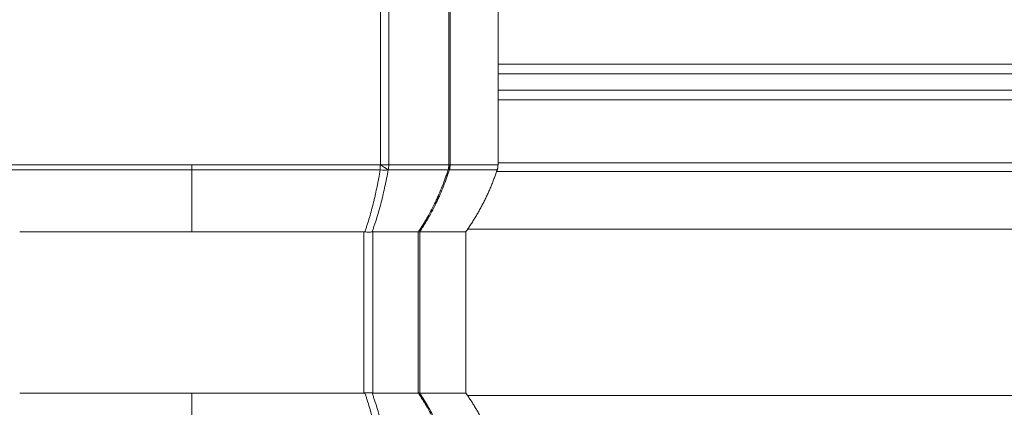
# Model space of a CAD drawing. Header units: millimetres. Extents: x 0 to 594, y 0 to 420.
# Tile 247 of 420: x 253.05 to 268.32, y 324.3 to 330.31. Entities that reach past the tile are written whole.
import ezdxf

# ---------------------------------------------------------------- set-up
doc = ezdxf.new("R2010")
doc.units = ezdxf.units.MM
doc.layers.add('1', color=7, linetype='Continuous', true_color=0xffffff)
doc.styles.add('Arial Unicode MS', font='txt')
doc.dimstyles.get("Standard").update_dxf_attribs({"dimtxt": 0.18, "dimasz": 0.18, "dimexe": 0.18, "dimexo": 0.0625, "dimgap": 0.09, "dimtad": 0, "dimtih": 1, "dimtoh": 1, "dimdec": 4, "dimzin": 0, "dimdsep": 46, "dimtxsty": 'Standard', "dimcen": 0.09, "dimadec": 0, "dimazin": 0, "dimtfac": 1, "dimtdec": 4, "dimtofl": 0, "dimtmove": 0, "dimatfit": 3, "dimfxl": 0, "dimtolj": 1, "dimtzin": 0, "dimarcsym": 0})

# ---------------------------------------------------------------- blocks, each defined once
blk = doc.blocks.new('_U0')
at = {"layer": '1', "color": 18, "lineweight": 13}
for p, q in [((147.657, 304.172), (147.657, 390.192)), ((305.847, 301.392), (305.847, 390.192)), ((147.657, 388.192), (198.852, 388.192)), ((305.847, 388.192), (254.652, 388.192))]:
    blk.add_line(p, q, dxfattribs=at)
at = {"layer": '1', "color": 18}
for points in [[(147.657, 388.192), (151.157, 389.13), (151.157, 387.254)], [(305.847, 388.192), (302.347, 387.254), (302.347, 389.13)]]:
    blk.add_solid(points, dxfattribs=at)
at = {"layer": '1', "color": 18, "linetype": 'Continuous', "lineweight": 13, "char_height": 3.5, "attachment_point": 7, "line_spacing_factor": 1.047437, "style": 'Arial Unicode MS'}
for s, insert in [('\\fArial Unicode MS|b0|i0;\\W1.0000;3.16', (200.537, 385.556)), ('\\fArial Unicode MS|b0|i0;\\W1.0000;LIFT POINT SPAN', (213.204, 385.556))]:
    blk.add_mtext(s, dxfattribs=dict(at, insert=insert))
blk = doc.blocks.new('_U8')
at = {"layer": '1', "color": 18, "lineweight": 13}
for p, q in [((305.847, 341.632), (287.064, 341.632)), ((289.064, 341.632), (289.064, 254.096)), ((305.847, 301.392), (287.064, 301.392)), ((289.064, 254.096), (284.064, 254.096))]:
    blk.add_line(p, q, dxfattribs=at)
at = {"layer": '1', "color": 18}
for points in [[(289.064, 341.632), (290.001, 338.132), (288.126, 338.132)], [(289.064, 301.392), (288.126, 304.892), (290.001, 304.892)]]:
    blk.add_solid(points, dxfattribs=at)
at = {"layer": '1', "color": 18, "linetype": 'Continuous', "lineweight": 13, "char_height": 3.5, "attachment_point": 7, "line_spacing_factor": 1.047437, "style": 'Arial Unicode MS'}
for s, insert in [('\\fArial Unicode MS|b0|i0;\\W1.0000;0.8', (259.842, 251.46)), ('\\fArial Unicode MS|b0|i0;\\W1.0000;CTRS', (269.789, 251.46)), ('\\fArial Unicode MS|b0|i0;\\W1.0000;AFT LIFT POINTS', (259.842, 244.398))]:
    blk.add_mtext(s, dxfattribs=dict(at, insert=insert))

msp = doc.modelspace()

# ---------------------------------------------------------------- linework, layer by layer
at = {"layer": '1', "color": 155, "linetype": 'Continuous', "lineweight": 13}
for p, q in [((259.706, 328.063), (259.706, 346.936)), ((259.728, 346.936), (259.728, 328.063)), ((260.471, 328.063), (260.471, 346.969)), ((258.645, 328.064), (258.645, 346.923)), ((258.776, 346.923), (258.776, 328.064)), ((260.471, 329.623), (273.841, 329.623)), ((273.842, 329.473), (260.471, 329.473)), ((260.471, 329.223), (273.842, 329.223)), ((273.841, 329.073), (260.471, 329.073)), ((255.721, 328.064), (255.721, 327.984)), ((258.645, 328.064), (258.776, 328.064)), ((259.728, 328.063), (259.706, 328.063)), ((260.458, 327.984), (260.458, 327.984)), ((258.389, 324.523), (258.389, 327.023)), ((258.404, 327.023), (258.405, 327.023)), ((258.517, 327.023), (258.517, 327.023)), ((258.528, 327.023), (258.528, 324.523)), ((259.233, 324.523), (259.233, 327.023)), ((259.256, 327.023), (259.256, 324.523)), ((259.971, 324.523), (259.971, 327.023)), ((258.405, 324.523), (258.404, 324.524)), ((258.517, 324.524), (258.517, 324.523))]:
    msp.add_line(p, q, dxfattribs=at)
for centre, major_axis, ratio, start_param, end_param in [((258.596, 328.063), (0, 0.25), 0.194966, 4.387957, 4.712407), ((258.597, 328.064), (-0.216, 0.126), 0.099688, 3.86834, 4.543186), ((258.596, 328.063), (0.216, -0.126), 0.099694, 0.726747, 1.401601), ((258.597, 328.064), (0, 0.25), 0.716387, 4.387182, 4.712329), ((259.485, 328.063), (-0.238, -0.075), 0.785538, 2.353328, 2.759283), ((259.485, 328.063), (0.238, 0.075), 0.785526, 5.494932, 5.900883), ((259.485, 328.063), (0, -0.25), 0.88638, 1.246493, 1.570968), ((259.485, 328.063), (0, -0.25), 0.972988, 1.246463, 1.570749), ((258.596, 328.063), (0.246, -0.042), 0.291637, 4.950047, 5.520067), ((259.485, 328.063), (-0.238, 0.076), 0.112989, 2.684159, 2.919541)]:
    msp.add_ellipse(centre, major_axis=major_axis, ratio=ratio, start_param=start_param, end_param=end_param, dxfattribs=at)
for points, knots in [([(252.796, 328.063), (252.856, 328.063), (252.917, 328.063), (253.037, 328.064), (253.098, 328.064), (253.279, 328.064), (253.521, 328.064), (253.764, 328.064), (253.946, 328.064), (254.038, 328.064), (254.129, 328.064), (254.19, 328.064), (254.221, 328.064), (254.373, 328.064), (254.618, 328.064), (254.985, 328.064), (255.23, 328.064), (255.383, 328.064), (255.414, 328.064), (255.475, 328.064), (255.567, 328.064), (255.659, 328.064), (255.721, 328.064)], [0, 0, 0, 0, 0.0625, 0.0625, 0.125, 0.125, 0.25, 0.375, 0.375, 0.4375, 0.46875, 0.46875, 0.5, 0.5, 0.625, 0.75, 0.875, 0.875, 0.90625, 0.90625, 0.9375, 1, 1, 1, 1]), ([(255.721, 328.064), (255.782, 328.064), (255.874, 328.064), (255.966, 328.064), (256.027, 328.064), (256.058, 328.064), (256.211, 328.064), (256.457, 328.064), (256.824, 328.064), (257.068, 328.064), (257.221, 328.064), (257.251, 328.064), (257.312, 328.064), (257.404, 328.064), (257.495, 328.064), (257.678, 328.064), (257.921, 328.064), (258.163, 328.064), (258.344, 328.064), (258.404, 328.064), (258.525, 328.063), (258.585, 328.063), (258.645, 328.063)], [0, 0, 0, 0, 0.0625, 0.09375, 0.09375, 0.125, 0.125, 0.25, 0.375, 0.5, 0.5, 0.53125, 0.53125, 0.5625, 0.625, 0.625, 0.75, 0.875, 0.875, 0.9375, 0.9375, 1, 1, 1, 1]), ([(258.776, 328.064), (258.822, 328.064), (258.867, 328.064), (258.934, 328.064), (258.956, 328.064), (258.989, 328.064), (259, 328.064), (259.021, 328.064), (259.032, 328.064), (259.086, 328.064), (259.127, 328.064), (259.189, 328.064), (259.219, 328.064), (259.249, 328.064), (259.268, 328.063), (259.278, 328.063), (259.327, 328.063), (259.403, 328.064), (259.51, 328.064), (259.578, 328.064), (259.627, 328.064), (259.643, 328.064), (259.675, 328.063), (259.691, 328.063), (259.706, 328.063)], [0, 0, 0, 0, 0.125, 0.125, 0.1875, 0.1875, 0.21875, 0.21875, 0.25, 0.25, 0.375, 0.375, 0.4375, 0.46875, 0.46875, 0.5, 0.5, 0.625, 0.75, 0.875, 0.875, 0.9375, 0.9375, 1, 1, 1, 1]), ([(260.471, 328.064), (260.471, 328.064), (260.47, 328.064), (260.464, 328.063), (260.448, 328.063), (260.435, 328.063), (260.432, 328.063), (260.426, 328.063), (260.417, 328.063), (260.407, 328.063), (260.384, 328.063), (260.349, 328.064), (260.281, 328.063), (260.227, 328.063), (260.19, 328.063), (260.182, 328.063), (260.167, 328.063), (260.143, 328.063), (260.118, 328.063), (260.067, 328.063), (259.993, 328.064), (259.869, 328.063), (259.776, 328.063), (259.728, 328.063)], [0, 0, 0, 0, 0.014858, 0.113372, 0.211887, 0.211887, 0.236515, 0.236515, 0.261144, 0.310401, 0.310401, 0.408915, 0.507429, 0.605943, 0.605943, 0.630572, 0.630572, 0.6552, 0.704457, 0.704457, 0.802972, 0.901486, 1, 1, 1, 1]), ([(260.468, 328.095), (261.177, 328.095), (261.886, 328.095), (263.841, 328.095), (265.088, 328.095), (267.586, 328.095), (268.836, 328.095), (271.338, 328.095), (272.589, 328.095), (273.841, 328.095)], [0, 0, 0, 0, 0.159855, 0.159855, 0.439903, 0.439903, 0.719952, 0.719952, 1, 1, 1, 1]), ([(255.721, 327.984), (255.659, 327.984), (255.567, 327.984), (255.476, 327.984), (255.414, 327.984), (255.384, 327.984), (255.23, 327.984), (254.985, 327.984), (254.619, 327.984), (254.374, 327.984), (254.222, 327.984), (254.191, 327.984), (254.131, 327.984), (254.039, 327.984), (253.948, 327.984), (253.765, 327.984), (253.523, 327.984), (253.16, 327.984), (252.919, 327.984), (252.799, 327.984)], [0, 0, 0, 0, 0.0625, 0.09375, 0.09375, 0.125, 0.125, 0.25, 0.375, 0.5, 0.5, 0.53125, 0.53125, 0.5625, 0.625, 0.625, 0.75, 0.875, 1, 1, 1, 1]), ([(258.643, 327.984), (258.522, 327.984), (258.281, 327.984), (257.919, 327.984), (257.676, 327.984), (257.494, 327.984), (257.402, 327.984), (257.311, 327.984), (257.25, 327.984), (257.219, 327.984), (257.067, 327.984), (256.823, 327.984), (256.456, 327.984), (256.211, 327.984), (256.058, 327.984), (256.027, 327.984), (255.966, 327.984), (255.874, 327.984), (255.782, 327.984), (255.721, 327.984)], [0, 0, 0, 0, 0.125, 0.25, 0.375, 0.375, 0.4375, 0.46875, 0.46875, 0.5, 0.5, 0.625, 0.75, 0.875, 0.875, 0.90625, 0.90625, 0.9375, 1, 1, 1, 1]), ([(258.405, 327.023), (258.408, 327.032), (258.411, 327.042), (258.417, 327.06), (258.42, 327.069), (258.43, 327.097), (258.436, 327.116), (258.454, 327.172), (258.465, 327.21), (258.499, 327.325), (258.52, 327.404), (258.545, 327.504), (258.55, 327.525), (258.56, 327.565), (258.565, 327.586), (258.578, 327.647), (258.587, 327.688), (258.6, 327.751), (258.604, 327.772), (258.612, 327.814), (258.616, 327.835), (258.628, 327.898), (258.636, 327.941), (258.643, 327.984)], [0, 0, 0, 0, 0.03125, 0.03125, 0.0625, 0.0625, 0.125, 0.125, 0.25, 0.25, 0.5, 0.5, 0.5625, 0.5625, 0.625, 0.625, 0.75, 0.75, 0.8125, 0.8125, 0.875, 0.875, 1, 1, 1, 1]), ([(258.766, 327.984), (258.759, 327.941), (258.751, 327.898), (258.739, 327.835), (258.735, 327.813), (258.726, 327.771), (258.722, 327.751), (258.708, 327.688), (258.699, 327.647), (258.685, 327.585), (258.68, 327.565), (258.67, 327.524), (258.665, 327.504), (258.638, 327.404), (258.616, 327.325), (258.581, 327.21), (258.562, 327.153), (258.543, 327.097), (258.534, 327.069), (258.531, 327.06), (258.524, 327.042), (258.521, 327.032), (258.517, 327.023)], [0, 0, 0, 0, 0.125, 0.125, 0.1875, 0.1875, 0.25, 0.25, 0.375, 0.375, 0.4375, 0.4375, 0.5, 0.5, 0.75, 0.75, 0.875, 0.9375, 0.9375, 0.96875, 0.96875, 1, 1, 1, 1]), ([(259.695, 327.984), (259.679, 327.984), (259.664, 327.984), (259.632, 327.984), (259.616, 327.984), (259.567, 327.984), (259.499, 327.984), (259.392, 327.984), (259.316, 327.984), (259.268, 327.984), (259.258, 327.984), (259.238, 327.984), (259.228, 327.984), (259.198, 327.984), (259.178, 327.984), (259.117, 327.984), (259.075, 327.984), (259.022, 327.984), (259.011, 327.984), (258.99, 327.984), (258.979, 327.984), (258.946, 327.984), (258.924, 327.984), (258.858, 327.984), (258.812, 327.984), (258.766, 327.984)], [0, 0, 0, 0, 0.0625, 0.0625, 0.125, 0.125, 0.25, 0.375, 0.5, 0.5, 0.53125, 0.53125, 0.5625, 0.5625, 0.625, 0.625, 0.75, 0.75, 0.78125, 0.78125, 0.8125, 0.8125, 0.875, 0.875, 1, 1, 1, 1]), ([(259.236, 327.023), (259.237, 327.024), (259.237, 327.026), (259.239, 327.028), (259.241, 327.031), (259.246, 327.039), (259.257, 327.056), (259.278, 327.088), (259.307, 327.135), (259.33, 327.173), (259.347, 327.202), (259.353, 327.211), (259.364, 327.23), (259.369, 327.24), (259.418, 327.327), (259.46, 327.406), (259.503, 327.496), (259.508, 327.506), (259.517, 327.526), (259.531, 327.557), (259.545, 327.587), (259.571, 327.648), (259.606, 327.731), (259.645, 327.835), (259.667, 327.899), (259.681, 327.941), (259.688, 327.962), (259.695, 327.984)], [0, 0, 0, 0, 0.003906, 0.003906, 0.007812, 0.015625, 0.03125, 0.0625, 0.125, 0.1875, 0.1875, 0.21875, 0.21875, 0.25, 0.25, 0.5, 0.5, 0.53125, 0.53125, 0.5625, 0.625, 0.625, 0.75, 0.875, 0.9375, 0.9375, 1, 1, 1, 1]), ([(259.715, 327.984), (259.688, 327.898), (259.658, 327.814), (259.609, 327.69), (259.583, 327.628), (259.551, 327.557), (259.537, 327.526), (259.527, 327.506), (259.523, 327.496), (259.479, 327.406), (259.438, 327.327), (259.389, 327.24), (259.383, 327.23), (259.372, 327.211), (259.366, 327.202), (259.349, 327.173), (259.327, 327.135), (259.297, 327.088), (259.276, 327.056), (259.267, 327.042), (259.261, 327.033), (259.258, 327.028), (259.255, 327.023)], [0, 0, 0, 0, 0.25, 0.25, 0.375, 0.4375, 0.46875, 0.46875, 0.5, 0.5, 0.75, 0.75, 0.78125, 0.78125, 0.8125, 0.8125, 0.875, 0.9375, 0.96875, 0.984375, 0.984375, 1, 1, 1, 1]), ([(260.458, 327.984), (260.458, 327.984), (260.457, 327.984), (260.451, 327.984), (260.435, 327.984), (260.422, 327.984), (260.419, 327.984), (260.413, 327.984), (260.41, 327.984), (260.401, 327.984), (260.394, 327.984), (260.371, 327.984), (260.336, 327.984), (260.268, 327.984), (260.214, 327.984), (260.177, 327.984), (260.169, 327.984), (260.154, 327.984), (260.146, 327.984), (260.122, 327.984), (260.106, 327.984), (260.054, 327.984), (259.981, 327.984), (259.856, 327.984), (259.764, 327.984), (259.715, 327.984)], [0, 0, 0, 0, 0.015048, 0.113543, 0.212038, 0.212038, 0.236662, 0.236662, 0.261286, 0.261286, 0.310534, 0.310534, 0.409029, 0.507524, 0.606019, 0.606019, 0.630643, 0.630643, 0.655267, 0.655267, 0.704514, 0.704514, 0.80301, 0.901505, 1, 1, 1, 1]), ([(273.842, 327.96), (271.34, 327.96), (268.837, 327.96), (264.372, 327.96), (262.408, 327.96), (260.452, 327.96)], [0, 0, 0, 0, 0.559353, 0.559353, 1, 1, 1, 1]), ([(253.052, 327.023), (253.478, 327.023), (254.365, 327.023), (255.26, 327.023), (255.721, 327.023)], [0, 0, 0, 0, 0.484553, 1, 1, 1, 1]), ([(255.721, 327.023), (256.181, 327.023), (257.077, 327.023), (257.964, 327.023), (258.389, 327.023)], [0, 0, 0, 0, 0.515447, 1, 1, 1, 1]), ([(258.404, 327.023), (258.415, 327.022), (258.425, 327.021), (258.441, 327.02), (258.446, 327.02), (258.453, 327.02), (258.456, 327.02), (258.46, 327.02), (258.463, 327.02), (258.475, 327.02), (258.484, 327.02), (258.501, 327.021), (258.509, 327.022), (258.517, 327.023)], [0, 0, 0, 0, 0.25, 0.25, 0.375, 0.375, 0.4375, 0.4375, 0.5, 0.5, 0.75, 0.75, 1, 1, 1, 1]), ([(258.528, 327.023), (258.659, 327.023), (258.916, 327.023), (259.133, 327.023), (259.233, 327.023)], [0, 0, 0, 0, 0.479172, 1, 1, 1, 1]), ([(259.256, 327.023), (259.44, 327.023), (259.741, 327.023), (259.939, 327.023), (259.971, 327.023), (259.971, 327.023)], [0, 0, 0, 0, 0.390331, 0.785961, 1, 1, 1, 1]), ([(259.992, 327.063), (262.1, 327.063), (264.219, 327.063), (268.839, 327.063), (271.341, 327.063), (273.842, 327.063)], [0, 0, 0, 0, 0.459587, 0.459587, 1, 1, 1, 1]), ([(255.721, 324.523), (255.26, 324.523), (254.365, 324.523), (253.478, 324.523), (253.052, 324.523)], [0, 0, 0, 0, 0.515447, 1, 1, 1, 1]), ([(258.389, 324.523), (257.964, 324.523), (257.077, 324.523), (256.181, 324.523), (255.721, 324.523)], [0, 0, 0, 0, 0.484553, 1, 1, 1, 1]), ([(258.517, 324.524), (258.509, 324.525), (258.501, 324.526), (258.484, 324.527), (258.475, 324.527), (258.463, 324.527), (258.46, 324.527), (258.456, 324.527), (258.453, 324.527), (258.446, 324.526), (258.441, 324.526), (258.425, 324.526), (258.415, 324.525), (258.404, 324.524)], [0, 0, 0, 0, 0.25, 0.25, 0.5, 0.5, 0.5625, 0.5625, 0.625, 0.625, 0.75, 0.75, 1, 1, 1, 1]), ([(258.643, 323.563), (258.636, 323.606), (258.628, 323.648), (258.616, 323.712), (258.612, 323.733), (258.604, 323.775), (258.6, 323.796), (258.587, 323.858), (258.578, 323.9), (258.565, 323.961), (258.56, 323.981), (258.55, 324.022), (258.545, 324.042), (258.52, 324.143), (258.499, 324.221), (258.465, 324.337), (258.454, 324.374), (258.436, 324.431), (258.43, 324.449), (258.42, 324.477), (258.417, 324.487), (258.411, 324.505), (258.408, 324.514), (258.405, 324.523)], [0, 0, 0, 0, 0.125, 0.125, 0.1875, 0.1875, 0.25, 0.25, 0.375, 0.375, 0.4375, 0.4375, 0.5, 0.5, 0.75, 0.75, 0.875, 0.875, 0.9375, 0.9375, 0.96875, 0.96875, 1, 1, 1, 1]), ([(258.517, 324.523), (258.521, 324.514), (258.524, 324.505), (258.531, 324.487), (258.534, 324.477), (258.543, 324.45), (258.562, 324.394), (258.581, 324.337), (258.616, 324.221), (258.638, 324.143), (258.665, 324.042), (258.67, 324.022), (258.68, 323.982), (258.685, 323.961), (258.699, 323.9), (258.708, 323.859), (258.722, 323.796), (258.726, 323.775), (258.735, 323.733), (258.739, 323.712), (258.751, 323.649), (258.759, 323.606), (258.766, 323.563)], [0, 0, 0, 0, 0.03125, 0.03125, 0.0625, 0.0625, 0.125, 0.25, 0.25, 0.5, 0.5, 0.5625, 0.5625, 0.625, 0.625, 0.75, 0.75, 0.8125, 0.8125, 0.875, 0.875, 1, 1, 1, 1]), ([(259.233, 324.523), (259.133, 324.523), (258.916, 324.523), (258.659, 324.523), (258.528, 324.523)], [0, 0, 0, 0, 0.520828, 1, 1, 1, 1]), ([(259.695, 323.563), (259.688, 323.584), (259.681, 323.606), (259.667, 323.648), (259.645, 323.711), (259.606, 323.816), (259.571, 323.898), (259.545, 323.96), (259.531, 323.99), (259.517, 324.02), (259.508, 324.041), (259.503, 324.051), (259.46, 324.141), (259.418, 324.22), (259.369, 324.307), (259.364, 324.316), (259.353, 324.335), (259.347, 324.345), (259.33, 324.374), (259.307, 324.412), (259.278, 324.458), (259.257, 324.491), (259.246, 324.507), (259.241, 324.515), (259.239, 324.519), (259.237, 324.521), (259.237, 324.522), (259.236, 324.523)], [0, 0, 0, 0, 0.0625, 0.0625, 0.125, 0.25, 0.375, 0.375, 0.4375, 0.46875, 0.46875, 0.5, 0.5, 0.75, 0.75, 0.78125, 0.78125, 0.8125, 0.8125, 0.875, 0.9375, 0.96875, 0.984375, 0.992187, 0.996094, 0.996094, 1, 1, 1, 1]), ([(259.255, 324.523), (259.258, 324.519), (259.261, 324.514), (259.267, 324.505), (259.276, 324.491), (259.297, 324.458), (259.327, 324.412), (259.349, 324.374), (259.366, 324.345), (259.372, 324.335), (259.383, 324.316), (259.389, 324.307), (259.438, 324.22), (259.479, 324.141), (259.523, 324.051), (259.527, 324.04), (259.537, 324.02), (259.551, 323.99), (259.583, 323.919), (259.609, 323.857), (259.658, 323.733), (259.688, 323.648), (259.715, 323.563)], [0, 0, 0, 0, 0.015625, 0.015625, 0.03125, 0.0625, 0.125, 0.1875, 0.1875, 0.21875, 0.21875, 0.25, 0.25, 0.5, 0.5, 0.53125, 0.53125, 0.5625, 0.625, 0.75, 0.75, 1, 1, 1, 1]), ([(259.971, 324.523), (259.971, 324.523), (259.939, 324.523), (259.741, 324.523), (259.44, 324.523), (259.256, 324.523)], [0, 0, 0, 0, 0.214039, 0.609669, 1, 1, 1, 1]), ([(273.842, 324.483), (271.341, 324.483), (268.839, 324.484), (264.219, 324.484), (262.1, 324.484), (259.992, 324.484)], [0, 0, 0, 0, 0.540413, 0.540413, 1, 1, 1, 1])]:
    msp.add_open_spline(points, degree=3, knots=knots, dxfattribs=at)
for points, degree in [([(258.645, 328.064), (258.645, 328.064), (258.645, 328.064), (258.645, 328.063)], 3), ([(259.728, 328.063), (259.728, 328.063)], 1), ([(260.451, 327.974), (260.474, 328.014), (260.467, 328.062)], 2), ([(258.766, 327.984), (258.766, 327.984), (258.766, 327.984), (258.766, 327.984)], 3), ([(259.695, 327.984), (259.695, 327.984)], 1), ([(259.967, 327.018), (260.284, 327.468), (260.46, 327.99)], 2), ([(258.389, 327.023), (258.395, 327.023), (258.4, 327.023), (258.404, 327.023)], 3), ([(258.517, 327.023), (258.521, 327.023), (258.525, 327.023), (258.528, 327.023)], 3), ([(259.233, 327.023), (259.234, 327.023), (259.235, 327.023), (259.236, 327.023)], 3), ([(259.236, 327.023), (259.24, 327.023), (259.247, 327.023), (259.252, 327.023), (259.255, 327.023)], 3), ([(259.255, 327.023), (259.255, 327.023), (259.256, 327.023), (259.256, 327.023)], 3), ([(258.404, 324.524), (258.4, 324.524), (258.395, 324.523), (258.389, 324.523)], 3), ([(258.528, 324.523), (258.525, 324.523), (258.521, 324.524), (258.517, 324.524)], 3), ([(259.236, 324.523), (259.235, 324.523), (259.234, 324.523), (259.233, 324.523)], 3), ([(259.255, 324.523), (259.252, 324.524), (259.247, 324.524), (259.24, 324.524), (259.236, 324.523)], 3), ([(259.256, 324.523), (259.256, 324.523), (259.255, 324.523), (259.255, 324.523)], 3), ([(260.46, 323.557), (260.284, 324.079), (259.967, 324.529)], 2)]:
    msp.add_open_spline(points, degree=degree, dxfattribs=at)
for points, weights in [([(255.721, 327.984), (255.721, 327.468), (255.721, 327.023)], [0.502405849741, 0.497400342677, 0.502809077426]), ([(255.721, 324.523), (255.721, 324.078), (255.721, 323.563)], [0.502809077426, 0.497400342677, 0.502405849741])]:
    msp.add_rational_spline(points, weights, degree=2, dxfattribs=at)

# ---------------------------------------------------------------- dimensions: what is measured, and where the dimension line sits
at = {"layer": '1', "color": 18, "linetype": 'Continuous', "lineweight": 13}
dim = msp.add_linear_dim(base=(305.847, 388.192), p1=(147.657, 304.172), p2=(305.847, 301.392), text=' <> \\fArial Unicode MS|b0|i0;\\C18;{\\H1.00x;\\fArial Unicode MS|b0|i0;LIFT POINT SPAN\\fArial Unicode MS|b0|i0;}\\C18;', dimstyle='Standard', override={"dimtxt": 3.5, "dimasz": 3.5, "dimexe": 2, "dimexo": 0, "dimgap": 1.5, "dimtih": 1, "dimtoh": 1, "dimdec": 2, "dimlfac": 0.02, "dimdsep": 46, "dimlunit": 2, "dimtxsty": 'Arial Unicode MS', "dimsah": 1, "dimse1": 0, "dimse2": 0, "dimsd1": 0, "dimsd2": 0, "dimclrd": 18, "dimclre": 18, "dimclrt": 18, "dimtol": 0, "dimtm": -0.1, "dimtfac": 1, "dimtdec": 2, "dimtofl": 1, "dimtmove": 0, "dimlwd": 13, "dimlwe": 13}, dxfattribs=at)
dim.commit()
dim.dimension.update_dxf_attribs({"geometry": '_U0', "text_midpoint": (226.752, 388.192), "dimtype": 160})
dim = msp.add_linear_dim(base=(289.064, 301.392), p1=(305.847, 341.632), p2=(305.847, 301.392), angle=90, text=' <> \\fArial Unicode MS|b0|i0;\\C18;{\\H1.00x;\\fArial Unicode MS|b0|i0;CTRS\\fArial Unicode MS|b0|i0;}\\C18;\\P\\fArial Unicode MS|b0|i0;\\C18;{\\H1.00x;\\fArial Unicode MS|b0|i0;AFT LIFT POINTS\\fArial Unicode MS|b0|i0;}\\C18;', dimstyle='Standard', override={"dimtxt": 3.5, "dimasz": 3.5, "dimexe": 2, "dimexo": 0, "dimgap": 1.5, "dimtih": 1, "dimtoh": 1, "dimdec": 1, "dimlfac": 0.02, "dimdsep": 46, "dimlunit": 2, "dimtxsty": 'Arial Unicode MS', "dimsah": 1, "dimse1": 0, "dimse2": 0, "dimsd1": 0, "dimsd2": 0, "dimclrd": 18, "dimclre": 18, "dimclrt": 18, "dimtol": 0, "dimtm": -0.1, "dimtfac": 1, "dimtdec": 2, "dimtofl": 1, "dimtmove": 1, "dimlwd": 13, "dimlwe": 13}, dxfattribs=at)
dim.commit()
dim.dimension.update_dxf_attribs({"geometry": '_U8', "text_midpoint": (279.495, 250.587), "dimtype": 160})

doc.saveas('drawing.dxf')
